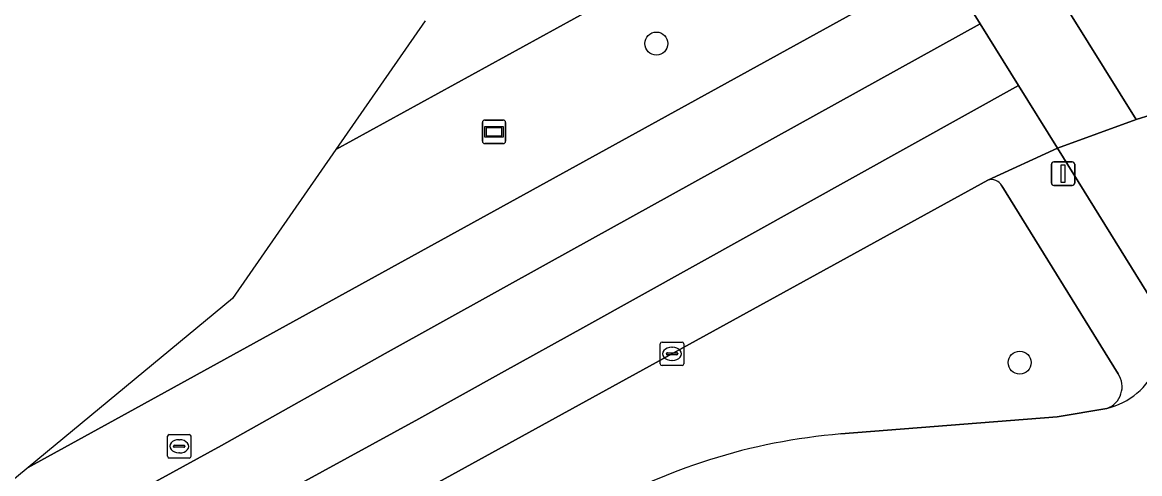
# Model space of a CAD drawing. Extents: x 159039 to 160102, y 381214 to 382524.
# Drawn here: x 159631.67 to 159679.25, y 382468.32 to 382487.55 of the extents above; entities that cross this region are included whole.
import ezdxf

# ---------------------------------------------------------------- set-up
doc = ezdxf.new("R2010")
doc.units = 0
for name, color, linetype in [('IMGEO_Berm_groen', 7, 'Continuous'), ('IMGEO_Boom', 7, 'Continuous'), ('IMGEO_Fietspad_gesloten', 7, 'Continuous'), ('IMGEO_Kolk', 7, 'Continuous'), ('IMGEO_Rijbaan_regionaal_gesloten', 7, 'Continuous'), ('IMGEO_Rioolput', 7, 'Continuous'), ('IMGEO_Verkeersregelinstallatiepaal', 7, 'Continuous'), ('IMGEO_Voetpad_open', 7, 'Continuous'), ('IMGEO_Wegwijzer', 7, 'Continuous')]:
    doc.layers.add(name, color=color, linetype=linetype)

msp = doc.modelspace()

# ---------------------------------------------------------------- linework, layer by layer
at = {"layer": 'IMGEO_Berm_groen'}
for points in [[(159631.922, 382468.583), (159632.172, 382468.723), (159636.183, 382470.931), (159668.016, 382488.457)], [(159655.875, 382488.093), (159645.021, 382482.133), (159640.613, 382475.777), (159631.922, 382468.583)], [(159672.784, 382480.823), (159645.385, 382465.754), (159646.002, 382465.198)], [(159678.334, 382472.569), (159673.378, 382480.575)], [(159666.522, 382470.012), (159675.731, 382470.747), (159677.857, 382471.102)]]:
    msp.add_lwpolyline(points, dxfattribs=at)
for centre, radius, start, end in [((159672.937, 382480.353), 0.494, 26.6838, 107.9943), ((159677.522, 382472.022), 0.979, 290.0101, 33.9657), ((159668.622, 382444.637), 25.461, 94.7316, 120.4363)]:
    msp.add_arc(centre, radius, start, end, dxfattribs=at)
at = {"layer": 'IMGEO_Boom'}
for centre in [(159658.668, 382486.642), (159674.14, 382473.051)]:
    msp.add_circle(centre, 0.489, dxfattribs=at)
at = {"layer": 'IMGEO_Fietspad_gesloten'}
for points in [[(159661.252, 382505.534), (159665.312, 382498.998), (159668.477, 382493.903), (159670.781, 382490.18), (159672.458, 382487.481), (159674.088, 382484.859), (159675.753, 382482.18), (159679.106, 382483.405), (159673.579, 382492.28), (159673.977, 382492.579)], [(159679.742, 382483.6), (159679.106, 382483.405), (159675.753, 382482.18), (159679.777, 382475.678), (159679.843, 382475.593), (159685.124, 382466.653), (159690.446, 382458.129), (159693.274, 382454.033)], [(159677.857, 382471.102), (159675.731, 382470.747), (159666.522, 382470.012)]]:
    msp.add_lwpolyline(points, dxfattribs=at)
for centre, radius, start, end in [((159677.148, 382474.09), 3.071, 283.3488, 31.1273), ((159668.622, 382444.637), 25.461, 94.7316, 120.4363)]:
    msp.add_arc(centre, radius, start, end, dxfattribs=at)
at = {"layer": 'IMGEO_Kolk'}
for p, q in [((159658.836, 382473.001), (159658.836, 382473.853)), ((159658.911, 382473.927), (159659.763, 382473.927)), ((159659.324, 382473.707), (159659.349, 382473.707)), ((159659.837, 382473.853), (159659.837, 382473.001)), ((159659.095, 382473.421), (159659.095, 382473.433)), ((159659.533, 382473.384), (159659.135, 382473.384)), ((159659.138, 382473.47), (159659.536, 382473.47)), ((159659.347, 382473.147), (159659.322, 382473.147)), ((159659.579, 382473.433), (159659.579, 382473.421)), ((159659.763, 382472.927), (159658.911, 382472.927))]:
    msp.add_line(p, q, dxfattribs=at)
for points in [[(159658.836, 382473.001), (159658.836, 382473.853)], [(159658.911, 382473.927), (159659.763, 382473.927)], [(159659.837, 382473.853), (159659.837, 382473.001)], [(159659.763, 382472.927), (159658.911, 382472.927)]]:
    msp.add_lwpolyline(points, dxfattribs=at)
for centre, radius, start, end in [((159658.913, 382473.851), 0.0765, 91.552, 178.448), ((159658.913, 382473.851), 0.0765, 91.552, 178.448), ((159659.761, 382473.851), 0.0765, 1.552, 88.448), ((159659.761, 382473.851), 0.0765, 1.552, 88.448), ((159659.135, 382473.43), 0.0403, 85.8775, 175.7526), ((159659.132, 382473.42), 0.0366, 178.938, 274.7102), ((159659.536, 382473.427), 0.043, 264.8664, 352.4533), ((159659.54, 382473.432), 0.0386, 1.7309, 96.639), ((159658.913, 382473.003), 0.0765, 181.552, 268.448), ((159658.913, 382473.003), 0.0765, 181.552, 268.448), ((159659.761, 382473.003), 0.0765, 271.552, 358.448), ((159659.761, 382473.003), 0.0765, 271.552, 358.448)]:
    msp.add_arc(centre, radius, start, end, dxfattribs=at)
for centre, major_axis, ratio, start_param, end_param in [((159659.323, 382473.427), (-0.387, 0.002), 0.722429, 4.712389, 7.853982), ((159659.348, 382473.427), (-0.39, 0.002), 0.717154, 1.570796, 4.712389)]:
    msp.add_ellipse(centre, major_axis=major_axis, ratio=ratio, start_param=start_param, end_param=end_param, dxfattribs=at)
at = {"layer": 'IMGEO_Rijbaan_regionaal_gesloten'}
for points in [[(159675.597, 382494.109), (159673.977, 382492.579), (159673.579, 382492.28), (159679.106, 382483.405), (159679.742, 382483.6), (159680.369, 382483.712)], [(159648.82, 382487.61), (159645.021, 382482.133), (159655.875, 382488.093)], [(159602.181, 382445.102), (159609.505, 382449.181), (159613.066, 382451.165), (159617.209, 382453.473), (159620.793, 382455.355), (159627.508, 382459.045), (159634.442, 382462.935), (159641.417, 382466.749), (159648.56, 382470.655), (159652.074, 382472.61), (159655.665, 382474.608), (159674.088, 382484.859), (159672.458, 382487.481), (159661.102, 382481.185), (159654.11, 382477.309), (159647.118, 382473.433), (159640.148, 382469.517), (159633.187, 382465.694), (159626.139, 382461.824), (159619.056, 382457.934), (159617.655, 382456.774), (159615.316, 382455.88)], [(159672.784, 382480.823), (159675.753, 382482.18), (159674.088, 382484.859), (159655.665, 382474.608), (159652.074, 382472.61), (159648.56, 382470.655), (159641.417, 382466.749), (159634.442, 382462.935), (159627.508, 382459.045), (159620.793, 382455.355), (159617.209, 382453.473), (159613.066, 382451.165), (159609.505, 382449.181), (159602.181, 382445.102), (159598.946, 382443.299), (159595.247, 382441.239), (159586.95, 382436.617), (159587.993, 382437.113)], [(159612.56, 382447.472), (159623.211, 382453.423), (159640.999, 382463.34), (159645.385, 382465.754), (159672.784, 382480.823)]]:
    msp.add_lwpolyline(points, dxfattribs=at)
msp.add_lwpolyline([(159619.056, 382457.934), (159626.139, 382461.824), (159633.187, 382465.694), (159640.148, 382469.517), (159647.118, 382473.433), (159654.11, 382477.309), (159661.102, 382481.185), (159672.458, 382487.481), (159670.781, 382490.18), (159668.016, 382488.457), (159636.183, 382470.931), (159632.172, 382468.723), (159631.922, 382468.583)], close=True, dxfattribs=at)
at = {"layer": 'IMGEO_Rioolput'}
for p, q in [((159637.851, 382469.059), (159637.851, 382469.911)), ((159637.926, 382469.985), (159638.778, 382469.985)), ((159638.852, 382469.911), (159638.852, 382469.059)), ((159638.11, 382469.479), (159638.11, 382469.491)), ((159638.548, 382469.442), (159638.15, 382469.442)), ((159638.153, 382469.528), (159638.551, 382469.528)), ((159638.339, 382469.765), (159638.364, 382469.765)), ((159638.594, 382469.491), (159638.594, 382469.479)), ((159638.778, 382468.985), (159637.926, 382468.985)), ((159638.362, 382469.205), (159638.337, 382469.205))]:
    msp.add_line(p, q, dxfattribs=at)
for points in [[(159637.851, 382469.059), (159637.851, 382469.911)], [(159637.926, 382469.985), (159638.778, 382469.985)], [(159638.852, 382469.911), (159638.852, 382469.059)], [(159638.778, 382468.985), (159637.926, 382468.985)]]:
    msp.add_lwpolyline(points, dxfattribs=at)
for centre, radius, start, end in [((159637.928, 382469.909), 0.0765, 91.552, 178.448), ((159637.928, 382469.909), 0.0765, 91.552, 178.448), ((159638.776, 382469.909), 0.0765, 1.552, 88.448), ((159638.776, 382469.909), 0.0765, 1.552, 88.448), ((159638.15, 382469.488), 0.0403, 85.8775, 175.7526), ((159638.147, 382469.478), 0.0366, 178.938, 274.7102), ((159638.551, 382469.485), 0.043, 264.8664, 352.4533), ((159638.555, 382469.49), 0.0386, 1.7309, 96.639), ((159637.928, 382469.061), 0.0765, 181.552, 268.448), ((159637.928, 382469.061), 0.0765, 181.552, 268.448), ((159638.776, 382469.061), 0.0765, 271.552, 358.448), ((159638.776, 382469.061), 0.0765, 271.552, 358.448)]:
    msp.add_arc(centre, radius, start, end, dxfattribs=at)
for centre, major_axis, ratio, start_param, end_param in [((159638.338, 382469.485), (-0.387, 0.002), 0.722429, 4.712389, 7.853982), ((159638.363, 382469.485), (-0.39, 0.002), 0.717154, 1.570796, 4.712389)]:
    msp.add_ellipse(centre, major_axis=major_axis, ratio=ratio, start_param=start_param, end_param=end_param, dxfattribs=at)
at = {"layer": 'IMGEO_Verkeersregelinstallatiepaal'}
for p, q in [((159675.491, 382480.7), (159675.491, 382481.5)), ((159675.491, 382481.5), (159675.491, 382480.7)), ((159675.591, 382481.6), (159676.381, 382481.6)), ((159676.381, 382481.6), (159675.591, 382481.6)), ((159676.481, 382481.5), (159676.481, 382480.7)), ((159676.481, 382480.7), (159676.481, 382481.5)), ((159676.381, 382480.6), (159675.591, 382480.6)), ((159675.591, 382480.6), (159676.381, 382480.6))]:
    msp.add_line(p, q, dxfattribs=at)
msp.add_lwpolyline([(159675.911, 382481.475), (159676.061, 382481.475), (159676.061, 382480.725), (159675.911, 382480.725), (159675.911, 382481.475)], dxfattribs=at)
for centre, start, end in [((159675.591, 382481.5), 90, 180), ((159675.591, 382481.5), 90, 180), ((159676.381, 382481.5), 0, 90), ((159676.381, 382481.5), 360, 90), ((159675.591, 382480.7), 180, 270), ((159675.591, 382480.7), 180, 270), ((159676.381, 382480.7), 270, 0), ((159676.381, 382480.7), 270, 0)]:
    msp.add_arc(centre, 0.1, start, end, dxfattribs=at)
at = {"layer": 'IMGEO_Voetpad_open'}
for points in [[(159675.753, 382482.18), (159672.784, 382480.823)], [(159679.777, 382475.678), (159675.753, 382482.18)], [(159673.378, 382480.575), (159678.334, 382472.569)]]:
    msp.add_lwpolyline(points, dxfattribs=at)
for centre, radius, start, end in [((159672.937, 382480.353), 0.494, 26.6838, 107.9943), ((159677.148, 382474.09), 3.071, 283.3488, 31.1273), ((159677.522, 382472.022), 0.979, 290.0101, 33.9657)]:
    msp.add_arc(centre, radius, start, end, dxfattribs=at)
at = {"layer": 'IMGEO_Wegwijzer'}
for p, q in [((159651.258, 382482.481), (159651.258, 382483.281)), ((159651.258, 382483.281), (159651.258, 382482.481)), ((159651.358, 382483.381), (159652.148, 382483.381)), ((159652.148, 382483.381), (159651.358, 382483.381)), ((159652.248, 382483.281), (159652.248, 382482.481)), ((159652.248, 382482.481), (159652.248, 382483.281)), ((159652.148, 382482.381), (159651.358, 382482.381)), ((159651.358, 382482.381), (159652.148, 382482.381))]:
    msp.add_line(p, q, dxfattribs=at)
for points in [[(159651.359, 382483.113), (159652.147, 382483.113), (159652.147, 382482.649), (159651.359, 382482.649), (159651.359, 382483.113)], [(159651.424, 382483.048), (159651.424, 382482.714), (159652.082, 382482.714), (159652.082, 382483.048), (159651.424, 382483.048)]]:
    msp.add_lwpolyline(points, dxfattribs=at)
for centre, start, end in [((159651.358, 382483.281), 90, 180), ((159651.358, 382483.281), 90, 180), ((159652.148, 382483.281), 0, 90), ((159652.148, 382483.281), 360, 90), ((159651.358, 382482.481), 180, 270), ((159651.358, 382482.481), 180, 270), ((159652.148, 382482.481), 270, 0), ((159652.148, 382482.481), 270, 0)]:
    msp.add_arc(centre, 0.1, start, end, dxfattribs=at)

doc.saveas('drawing.dxf')
